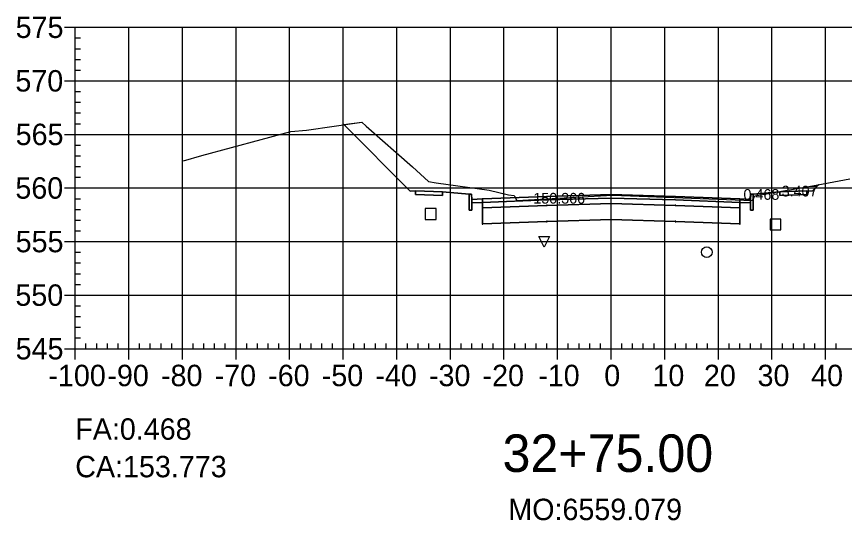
# Model space of a CAD drawing. Extents: x 704834 to 709892, y 372981 to 377533.
# Drawn here: x 706850.9 to 707005.4, y 373340.8 to 373434.8 of the extents above; entities that cross this region are included whole.
import ezdxf

# ---------------------------------------------------------------- set-up
doc = ezdxf.new("R2010")
doc.units = 0
for name, color, linetype in [('1', 7, 'Continuous'), ('10', 7, 'Continuous'), ('13', 7, 'Continuous'), ('14', 7, 'Continuous'), ('4', 7, 'Continuous'), ('57', 7, 'Continuous'), ('59', 7, 'Continuous'), ('Default_Xsect', 7, 'Continuous'), ('Existing', 7, 'Continuous')]:
    doc.layers.add(name, color=color, linetype=linetype)

msp = doc.modelspace()

# ---------------------------------------------------------------- linework, layer by layer
for points in [[(706924.37, 373402.25), (706911.98, 373414.64)], [(706925.37, 373402.29), (706924.37, 373402.25)], [(706998.37, 373402.29), (706999.37, 373402.25)], [(706999.37, 373402.25), (707000.54, 373403.41)], [(706935.37, 373401.69), (706930.37, 373402.09)], [(706988.37, 373401.69), (706993.37, 373402.09)]]:
    msp.add_lwpolyline(points)
for points in [[(706930.37, 373402.09), (706925.37, 373402.29), (706925.37, 373401.62), (706930.37, 373401.42)], [(706993.37, 373401.42), (706998.37, 373401.62), (706998.37, 373402.29), (706993.37, 373402.09)], [(706935.87, 373400.69), (706935.79, 373401.69), (706935.37, 373401.69), (706935.37, 373398.69), (706935.87, 373398.69)], [(706937.87, 373400.77), (706935.87, 373400.69), (706935.87, 373400.02), (706937.87, 373400.1)], [(706961.87, 373400.94), (706973.87, 373400.58), (706985.87, 373400.1), (706985.87, 373400.77), (706973.87, 373401.25), (706961.87, 373401.61), (706949.87, 373401.25), (706937.87, 373400.77), (706937.87, 373400.1), (706949.87, 373400.58)], [(706961.87, 373399.94), (706973.87, 373399.58), (706985.87, 373399.1), (706985.87, 373400.1), (706973.87, 373400.58), (706961.87, 373400.94), (706949.87, 373400.58), (706937.87, 373400.1), (706937.87, 373399.1), (706949.87, 373399.58)], [(706961.82, 373400.89), (706961.92, 373400.89), (706961.92, 373400.99), (706961.82, 373400.99)], [(706985.87, 373400.1), (706987.87, 373400.02), (706987.87, 373400.69), (706985.87, 373400.77)], [(706987.87, 373398.69), (706988.37, 373398.69), (706988.37, 373401.69), (706987.96, 373401.69), (706987.87, 373400.69)], [(706937.82, 373399.05), (706937.92, 373399.05), (706937.92, 373399.15), (706937.82, 373399.15)], [(706961.87, 373396.94), (706973.87, 373396.58), (706985.87, 373396.1), (706985.87, 373399.1), (706973.87, 373399.58), (706961.87, 373399.94), (706949.87, 373399.58), (706937.87, 373399.1), (706937.87, 373396.1), (706949.87, 373396.58)], [(706949.82, 373399.53), (706949.92, 373399.53), (706949.92, 373399.63), (706949.82, 373399.63)], [(706961.82, 373399.89), (706961.92, 373399.89), (706961.92, 373399.99), (706961.82, 373399.99)], [(706973.82, 373399.53), (706973.92, 373399.53), (706973.92, 373399.63), (706973.82, 373399.63)], [(706985.82, 373399.05), (706985.92, 373399.05), (706985.92, 373399.15), (706985.82, 373399.15)], [(706937.82, 373396.05), (706937.92, 373396.05), (706937.92, 373396.15), (706937.82, 373396.15)], [(706949.82, 373396.53), (706949.92, 373396.53), (706949.92, 373396.63), (706949.82, 373396.63)], [(706961.82, 373396.89), (706961.92, 373396.89), (706961.92, 373396.99), (706961.82, 373396.99)], [(706973.82, 373396.53), (706973.92, 373396.53), (706973.92, 373396.63), (706973.82, 373396.63)], [(706985.82, 373396.05), (706985.92, 373396.05), (706985.92, 373396.15), (706985.82, 373396.15)]]:
    msp.add_lwpolyline(points, close=True)
at = {"layer": '1'}
for points in [[(706911.98, 373414.64), (706915.32, 373415.13), (706916.14, 373414.35), (706924.81, 373406.74), (706927.76, 373404.02), (706929.21, 373403.8), (706939.13, 373402.43), (706942.73, 373401.56), (706943.77, 373401.4), (706943.84, 373401.26), (706944.24, 373400.49), (706955.29, 373401.08), (706962.21, 373401.45), (706975.26, 373401), (706988.27, 373400.5), (706988.37, 373400.7), (706988.37, 373398.69), (706987.87, 373398.69), (706987.87, 373400.02), (706985.87, 373400.1), (706985.87, 373399.1), (706985.87, 373396.1), (706973.87, 373396.58), (706961.87, 373396.94), (706949.87, 373396.58), (706937.87, 373396.1), (706937.87, 373399.1), (706937.87, 373400.1), (706935.87, 373400.02), (706935.87, 373398.69), (706935.37, 373398.69), (706935.37, 373401.69), (706930.37, 373402.09), (706930.37, 373401.42), (706925.37, 373401.62), (706925.37, 373402.29), (706924.37, 373402.25)], [(706992.59, 373402.03), (706998.4, 373403.04), (707000.46, 373403.4), (707000.54, 373403.41), (706999.37, 373402.25), (706998.37, 373402.29), (706998.37, 373401.62), (706993.37, 373401.42), (706993.37, 373402.09)], [(706988.37, 373400.7), (706988.58, 373401.08), (706988.7, 373401.35), (706992.59, 373402.03), (706988.37, 373401.69)], [(706949.39, 373391.76), (706948.39, 373393.76), (706950.39, 373393.76)]]:
    msp.add_lwpolyline(points, close=True, dxfattribs=at)
at = {"layer": '10'}
msp.add_lwpolyline([(706927.19, 373396.96), (706929.19, 373396.96), (706929.19, 373398.96), (706927.19, 373398.96)], close=True, dxfattribs=at)
at = {"layer": '13'}
msp.add_circle((706979.71, 373390.83), 1, dxfattribs=at)
at = {"layer": '14'}
for points in [[(706911.98, 373414.64), (706911.98, 373414.69), (706911.98, 373414.64), (706911.93, 373414.64), (706911.98, 373414.64), (706911.98, 373414.59), (706911.98, 373414.64), (706912.03, 373414.64)], [(707000.54, 373403.41), (707000.54, 373403.46), (707000.54, 373403.41), (707000.49, 373403.41), (707000.54, 373403.41), (707000.54, 373403.36), (707000.54, 373403.41), (707000.59, 373403.41)], [(706937.87, 373400.77), (706937.87, 373400.82), (706937.87, 373400.77), (706937.82, 373400.77), (706937.87, 373400.77), (706937.87, 373400.72), (706937.87, 373400.77), (706937.92, 373400.77)], [(706949.87, 373401.25), (706949.87, 373401.3), (706949.87, 373401.25), (706949.82, 373401.25), (706949.87, 373401.25), (706949.87, 373401.2), (706949.87, 373401.25), (706949.92, 373401.25)], [(706961.87, 373401.61), (706961.87, 373401.66), (706961.87, 373401.61), (706961.82, 373401.61), (706961.87, 373401.61), (706961.87, 373401.56), (706961.87, 373401.61), (706961.92, 373401.61)], [(706973.87, 373401.25), (706973.87, 373401.3), (706973.87, 373401.25), (706973.82, 373401.25), (706973.87, 373401.25), (706973.87, 373401.2), (706973.87, 373401.25), (706973.92, 373401.25)], [(706985.87, 373400.77), (706985.87, 373400.82), (706985.87, 373400.77), (706985.82, 373400.77), (706985.87, 373400.77), (706985.87, 373400.72), (706985.87, 373400.77), (706985.92, 373400.77)]]:
    msp.add_lwpolyline(points, dxfattribs=at)
at = {"layer": '4'}
msp.add_lwpolyline([(706991.54, 373395.02), (706993.54, 373395.02), (706993.54, 373397.02), (706991.54, 373397.02)], close=True, dxfattribs=at)
at = {"layer": '57'}
for p, q in [((706859.87, 373432.82), (706861.87, 373432.82)), ((706861.87, 373432.82), (707061.87, 373432.82)), ((706861.87, 373372.82), (706861.87, 373432.82)), ((706861.87, 373372.82), (706861.87, 373432.82)), ((706871.87, 373372.82), (706871.87, 373432.82)), ((706881.87, 373372.82), (706881.87, 373432.82)), ((706891.87, 373372.82), (706891.87, 373432.82)), ((706901.87, 373372.82), (706901.87, 373432.82)), ((706911.87, 373372.82), (706911.87, 373432.82)), ((706921.87, 373372.82), (706921.87, 373432.82)), ((706931.87, 373372.82), (706931.87, 373432.82)), ((706941.87, 373372.82), (706941.87, 373432.82)), ((706951.87, 373372.82), (706951.87, 373432.82)), ((706961.87, 373372.82), (706961.87, 373432.82)), ((706971.87, 373372.82), (706971.87, 373432.82)), ((706981.87, 373372.82), (706981.87, 373432.82)), ((706991.87, 373372.82), (706991.87, 373432.82)), ((707001.87, 373372.82), (707001.87, 373432.82)), ((706861.87, 373430.82), (706862.87, 373430.82)), ((706861.87, 373428.82), (706862.87, 373428.82)), ((706861.87, 373426.82), (706862.87, 373426.82)), ((706861.87, 373424.82), (706862.87, 373424.82)), ((706859.87, 373422.82), (706861.87, 373422.82)), ((706861.87, 373422.82), (707061.87, 373422.82)), ((706861.87, 373420.82), (706862.87, 373420.82)), ((706861.87, 373418.82), (706862.87, 373418.82)), ((706861.87, 373416.82), (706862.87, 373416.82)), ((706861.87, 373414.82), (706862.87, 373414.82)), ((706859.87, 373412.82), (706861.87, 373412.82)), ((706861.87, 373412.82), (707061.87, 373412.82)), ((706861.87, 373410.82), (706862.87, 373410.82)), ((706861.87, 373408.82), (706862.87, 373408.82)), ((706861.87, 373406.82), (706862.87, 373406.82)), ((706861.87, 373404.82), (706862.87, 373404.82)), ((706859.87, 373402.82), (706861.87, 373402.82)), ((706861.87, 373402.82), (707061.87, 373402.82)), ((706861.87, 373400.82), (706862.87, 373400.82)), ((706861.87, 373398.82), (706862.87, 373398.82)), ((706861.87, 373396.82), (706862.87, 373396.82)), ((706861.87, 373394.82), (706862.87, 373394.82)), ((706859.87, 373392.82), (706861.87, 373392.82)), ((706861.87, 373392.82), (707061.87, 373392.82)), ((706861.87, 373390.82), (706862.87, 373390.82)), ((706861.87, 373388.82), (706862.87, 373388.82)), ((706861.87, 373386.82), (706862.87, 373386.82)), ((706861.87, 373384.82), (706862.87, 373384.82)), ((706859.87, 373382.82), (706861.87, 373382.82)), ((706861.87, 373382.82), (707061.87, 373382.82)), ((706861.87, 373380.82), (706862.87, 373380.82)), ((706861.87, 373378.82), (706862.87, 373378.82)), ((706861.87, 373376.82), (706862.87, 373376.82)), ((706861.87, 373374.82), (706862.87, 373374.82)), ((706859.87, 373372.82), (706861.87, 373372.82)), ((706861.87, 373372.82), (707061.87, 373372.82)), ((706861.87, 373372.82), (707061.87, 373372.82)), ((706861.87, 373370.82), (706861.87, 373372.82)), ((706863.87, 373372.82), (706863.87, 373373.82)), ((706865.87, 373372.82), (706865.87, 373373.82)), ((706867.87, 373372.82), (706867.87, 373373.82)), ((706869.87, 373372.82), (706869.87, 373373.82)), ((706871.87, 373370.82), (706871.87, 373372.82)), ((706873.87, 373372.82), (706873.87, 373373.82)), ((706875.87, 373372.82), (706875.87, 373373.82)), ((706877.87, 373372.82), (706877.87, 373373.82)), ((706879.87, 373372.82), (706879.87, 373373.82)), ((706881.87, 373370.82), (706881.87, 373372.82)), ((706883.87, 373372.82), (706883.87, 373373.82)), ((706885.87, 373372.82), (706885.87, 373373.82)), ((706887.87, 373372.82), (706887.87, 373373.82)), ((706889.87, 373372.82), (706889.87, 373373.82)), ((706891.87, 373370.82), (706891.87, 373372.82)), ((706893.87, 373372.82), (706893.87, 373373.82)), ((706895.87, 373372.82), (706895.87, 373373.82)), ((706897.87, 373372.82), (706897.87, 373373.82)), ((706899.87, 373372.82), (706899.87, 373373.82)), ((706901.87, 373370.82), (706901.87, 373372.82)), ((706903.87, 373372.82), (706903.87, 373373.82)), ((706905.87, 373372.82), (706905.87, 373373.82)), ((706907.87, 373372.82), (706907.87, 373373.82)), ((706909.87, 373372.82), (706909.87, 373373.82)), ((706911.87, 373370.82), (706911.87, 373372.82)), ((706913.87, 373372.82), (706913.87, 373373.82)), ((706915.87, 373372.82), (706915.87, 373373.82)), ((706917.87, 373372.82), (706917.87, 373373.82)), ((706919.87, 373372.82), (706919.87, 373373.82)), ((706921.87, 373370.82), (706921.87, 373372.82)), ((706923.87, 373372.82), (706923.87, 373373.82)), ((706925.87, 373372.82), (706925.87, 373373.82)), ((706927.87, 373372.82), (706927.87, 373373.82)), ((706929.87, 373372.82), (706929.87, 373373.82)), ((706931.87, 373370.82), (706931.87, 373372.82)), ((706933.87, 373372.82), (706933.87, 373373.82)), ((706935.87, 373372.82), (706935.87, 373373.82)), ((706937.87, 373372.82), (706937.87, 373373.82)), ((706939.87, 373372.82), (706939.87, 373373.82)), ((706941.87, 373370.82), (706941.87, 373372.82)), ((706943.87, 373372.82), (706943.87, 373373.82)), ((706945.87, 373372.82), (706945.87, 373373.82)), ((706947.87, 373372.82), (706947.87, 373373.82)), ((706949.87, 373372.82), (706949.87, 373373.82)), ((706951.87, 373370.82), (706951.87, 373372.82)), ((706953.87, 373372.82), (706953.87, 373373.82)), ((706955.87, 373372.82), (706955.87, 373373.82)), ((706957.87, 373372.82), (706957.87, 373373.82)), ((706959.87, 373372.82), (706959.87, 373373.82)), ((706961.87, 373370.82), (706961.87, 373372.82)), ((706963.87, 373372.82), (706963.87, 373373.82)), ((706965.87, 373372.82), (706965.87, 373373.82)), ((706967.87, 373372.82), (706967.87, 373373.82)), ((706969.87, 373372.82), (706969.87, 373373.82)), ((706971.87, 373370.82), (706971.87, 373372.82)), ((706973.87, 373372.82), (706973.87, 373373.82)), ((706975.87, 373372.82), (706975.87, 373373.82)), ((706977.87, 373372.82), (706977.87, 373373.82)), ((706979.87, 373372.82), (706979.87, 373373.82)), ((706981.87, 373370.82), (706981.87, 373372.82)), ((706983.87, 373372.82), (706983.87, 373373.82)), ((706985.87, 373372.82), (706985.87, 373373.82)), ((706987.87, 373372.82), (706987.87, 373373.82)), ((706989.87, 373372.82), (706989.87, 373373.82)), ((706991.87, 373370.82), (706991.87, 373372.82)), ((706993.87, 373372.82), (706993.87, 373373.82)), ((706995.87, 373372.82), (706995.87, 373373.82)), ((706997.87, 373372.82), (706997.87, 373373.82)), ((706999.87, 373372.82), (706999.87, 373373.82)), ((707001.87, 373370.82), (707001.87, 373372.82)), ((707003.87, 373372.82), (707003.87, 373373.82))]:
    msp.add_line(p, q, dxfattribs=at)
at = {"layer": 'Default_Xsect'}
msp.add_lwpolyline([(706911.98, 373414.64), (706924.37, 373402.25), (706925.37, 373402.29), (706930.37, 373402.09), (706935.37, 373401.69), (706935.79, 373401.69), (706935.87, 373400.69), (706937.87, 373400.77), (706949.87, 373401.25), (706961.87, 373401.61), (706973.87, 373401.25), (706985.87, 373400.77), (706987.87, 373400.69), (706987.96, 373401.69), (706988.37, 373401.69), (706993.37, 373402.09), (706998.37, 373402.29), (706999.37, 373402.25), (707000.54, 373403.41)], dxfattribs=at)
at = {"layer": 'Existing'}
msp.add_lwpolyline([(706882.06, 373407.89), (706885.51, 373408.88), (706902.1, 373413.36), (706904.99, 373413.6), (706915.32, 373415.13), (706916.14, 373414.35), (706924.81, 373406.74), (706927.76, 373404.02), (706929.21, 373403.8), (706939.13, 373402.43), (706942.73, 373401.56), (706943.77, 373401.4), (706943.84, 373401.26), (706944.24, 373400.49), (706955.29, 373401.08), (706962.21, 373401.45), (706975.26, 373401), (706988.27, 373400.5), (706988.58, 373401.08), (706988.7, 373401.35), (706998.4, 373403.04), (707000.46, 373403.4), (707006.4, 373404.51)], dxfattribs=at)

# ---------------------------------------------------------------- texts
msp.add_text('CA:153.773', height=4).set_placement((706861.87, 373348.82))
at = {"layer": '1'}
msp.add_text('32+75.00', height=7, dxfattribs=at).set_placement((706941.6, 373349.82))
at = {"layer": '14'}
for p in [(706925.34, 373402.24), (706998.34, 373402.24), (706925.34, 373401.57), (706930.34, 373401.37), (706993.34, 373401.37), (706998.34, 373401.57)]:
    msp.add_text('+', height=0.1, dxfattribs=at).set_placement(p)
at = {"layer": '57'}
for s, p in [('575', (706850.75, 373430.82)), ('570', (706850.7, 373420.82)), ('565', (706850.75, 373410.82)), ('560', (706850.7, 373400.82)), ('555', (706850.75, 373390.82)), ('550', (706850.7, 373380.82)), ('545', (706850.75, 373370.82)), ('-100', (706856.86, 373365.82)), ('-90', (706867.87, 373365.82)), ('-80', (706877.87, 373365.82)), ('-70', (706887.87, 373365.82)), ('-60', (706897.87, 373365.82)), ('-50', (706907.87, 373365.82)), ('-40', (706917.87, 373365.82)), ('-30', (706927.87, 373365.82)), ('-20', (706937.87, 373365.82)), ('-10', (706948.26, 373365.82)), ('0', (706960.58, 373365.82)), ('10', (706969.57, 373365.82)), ('20', (706979.18, 373365.82)), ('30', (706989.18, 373365.82)), ('40', (706999.18, 373365.82))]:
    msp.add_text(s, height=4, dxfattribs=at).set_placement(p)
at = {"layer": '59'}
for s, height, p in [('0.468', 2, (706986.56, 373400.61)), ('3.407', 2, (706993.68, 373401.23)), ('150.366', 2, (706947.34, 373399.9)), ('FA:0.468', 4, (706861.87, 373355.82)), ('MO:6559.079', 4, (706942.68, 373340.82))]:
    msp.add_text(s, height=height, dxfattribs=at).set_placement(p)

doc.saveas('drawing.dxf')
